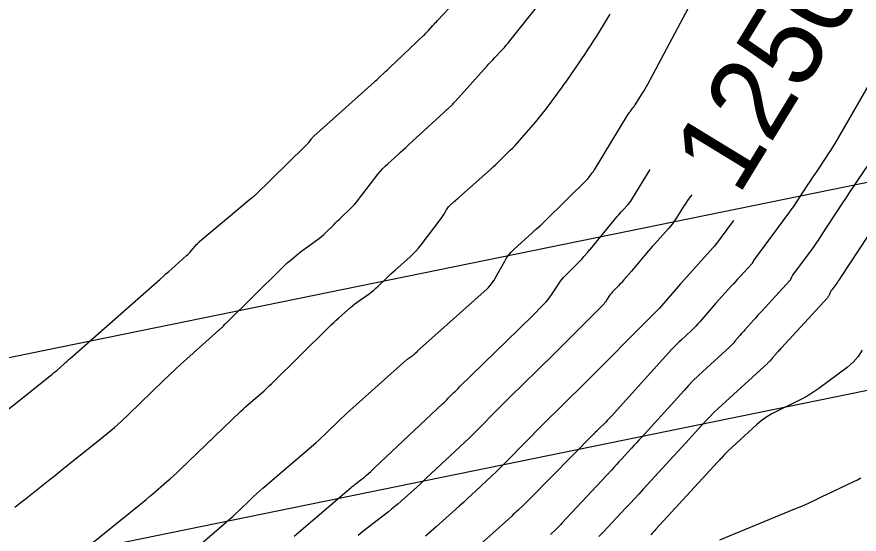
# Model space of a CAD drawing. Extents: x 658976 to 668721, y 639543 to 647196.
# Drawn here: x 662499.7 to 662561.6, y 642208.7 to 642246.8 of the extents above; entities that cross this region are included whole.
import ezdxf

# ---------------------------------------------------------------- set-up
doc = ezdxf.new("R2010")
doc.units = 0
for name, color, linetype in [('Ex_Contour Labels', 7, 'Continuous'), ('Ex_Major Contours', 7, 'Continuous'), ('Ex_Minor Contours', 7, 'Continuous'), ('R_Water', 7, 'Continuous')]:
    doc.layers.add(name, color=color, linetype=linetype)

msp = doc.modelspace()

# ---------------------------------------------------------------- linework, layer by layer
at = {"layer": 'Ex_Major Contours'}
for points in [[(662496.369, 642215.774), (662502.114, 642220.345), (662502.242, 642220.448), (662502.368, 642220.553), (662502.493, 642220.66), (662502.617, 642220.769), (662503.108, 642221.207), (662503.231, 642221.316), (662503.354, 642221.425), (662503.477, 642221.534), (662503.601, 642221.643), (662510.204, 642227.462), (662510.417, 642227.65), (662510.63, 642227.838), (662510.842, 642228.027), (662511.054, 642228.216), (662512.149, 642229.193), (662512.235, 642229.273), (662512.319, 642229.355), (662512.4, 642229.44), (662512.478, 642229.528), (662512.904, 642230.022), (662512.922, 642230.042), (662512.939, 642230.061), (662512.958, 642230.08), (662512.976, 642230.099), (662513.051, 642230.172), (662513.07, 642230.19), (662513.089, 642230.208), (662513.108, 642230.226), (662513.128, 642230.243), (662516.897, 642233.405), (662516.918, 642233.423), (662516.939, 642233.439), (662516.961, 642233.455), (662516.982, 642233.471), (662517.07, 642233.533), (662517.092, 642233.549), (662517.113, 642233.566), (662517.133, 642233.583), (662517.152, 642233.602), (662520.833, 642237.212), (662520.858, 642237.237), (662520.883, 642237.262), (662520.908, 642237.286), (662520.934, 642237.311), (662521.035, 642237.409), (662521.06, 642237.434), (662521.084, 642237.46), (662521.107, 642237.486), (662521.129, 642237.514), (662521.329, 642237.774), (662521.37, 642237.826), (662521.414, 642237.875), (662521.46, 642237.923), (662521.508, 642237.968), (662525.936, 642241.953), (662526.033, 642242.041), (662526.13, 642242.129), (662526.227, 642242.218), (662526.324, 642242.306), (662526.71, 642242.661), (662526.806, 642242.75), (662526.902, 642242.839), (662526.998, 642242.929), (662527.093, 642243.019), (662529.571, 642245.374), (662529.662, 642245.462), (662529.752, 642245.552), (662529.839, 642245.644), (662529.925, 642245.738), (662530.264, 642246.115), (662530.349, 642246.209), (662530.435, 642246.303), (662530.521, 642246.396), (662530.608, 642246.489), (662534.502, 642250.619)], [(662549.291, 642233.652), (662549.117, 642233.423), (662548.983, 642233.241), (662548.853, 642233.055), (662548.728, 642232.867), (662548.608, 642232.675), (662548.136, 642231.902), (662548.014, 642231.712), (662547.883, 642231.528), (662547.743, 642231.351), (662547.594, 642231.181), (662546.549, 642230.04), (662546.399, 642229.875), (662546.252, 642229.708), (662546.107, 642229.539), (662545.964, 642229.368), (662545.356, 642228.632), (662545.234, 642228.485), (662545.112, 642228.339), (662544.989, 642228.194), (662544.866, 642228.049), (662544.31, 642227.402), (662544.215, 642227.293), (662544.118, 642227.185), (662544.019, 642227.08), (662543.918, 642226.976), (662543.462, 642226.514), (662543.386, 642226.434), (662543.315, 642226.35), (662543.249, 642226.262), (662543.187, 642226.171), (662542.948, 642225.8), (662542.886, 642225.709), (662542.82, 642225.622), (662542.749, 642225.538), (662542.673, 642225.459), (662539.645, 642222.429), (662539.223, 642222.008), (662538.8, 642221.588), (662538.375, 642221.17), (662537.949, 642220.753), (662535.951, 642218.802), (662535.67, 642218.527), (662535.391, 642218.25), (662535.113, 642217.972), (662534.837, 642217.692), (662533.733, 642216.571), (662533.456, 642216.292), (662533.176, 642216.016), (662532.894, 642215.743), (662532.609, 642215.472), (662529.776, 642212.805), (662529.549, 642212.592), (662529.321, 642212.381), (662529.092, 642212.171), (662528.861, 642211.963), (662527.937, 642211.131), (662527.704, 642210.925), (662527.468, 642210.724), (662527.227, 642210.527), (662526.983, 642210.335), (662525.433, 642209.138), (662525.094, 642208.873), (662524.759, 642208.604)], [(662561.822, 642222.239), (662561.529, 642221.764), (662561.166, 642221.34), (662560.734, 642220.968), (662558.644, 642219.416), (662558.281, 642219.159), (662557.907, 642218.921), (662557.521, 642218.701), (662557.125, 642218.499), (662555.517, 642217.728), (662555.125, 642217.522), (662554.75, 642217.288), (662554.395, 642217.028), (662554.057, 642216.74), (662551.965, 642214.815), (662551.897, 642214.751), (662551.831, 642214.686), (662551.766, 642214.619), (662551.703, 642214.551), (662551.453, 642214.275), (662551.39, 642214.206), (662551.327, 642214.137), (662551.265, 642214.068), (662551.202, 642214), (662546.648, 642209.054), (662546.526, 642208.922), (662546.403, 642208.79), (662546.281, 642208.658)]]:
    msp.add_lwpolyline(points, dxfattribs=at)
at = {"layer": 'Ex_Minor Contours'}
for points in [[(662499.522, 642210.677), (662499.893, 642210.974), (662500.264, 642211.271), (662501.751, 642212.456), (662502.123, 642212.752), (662502.495, 642213.048), (662502.867, 642213.344), (662503.239, 642213.64), (662505.771, 642215.652), (662506.311, 642216.093), (662506.84, 642216.546), (662507.358, 642217.013), (662507.864, 642217.492), (662510.445, 642219.996), (662510.869, 642220.404), (662511.298, 642220.808), (662511.731, 642221.207), (662512.169, 642221.601), (662514.745, 642223.901), (662514.774, 642223.928), (662514.803, 642223.956), (662514.83, 642223.985), (662514.857, 642224.015), (662514.962, 642224.136), (662514.988, 642224.166), (662515.015, 642224.196), (662515.043, 642224.225), (662515.071, 642224.253), (662519.089, 642228.215), (662519.241, 642228.362), (662519.395, 642228.505), (662519.553, 642228.646), (662519.713, 642228.783), (662520.36, 642229.326), (662520.523, 642229.46), (662520.689, 642229.591), (662520.857, 642229.718), (662521.028, 642229.841), (662521.755, 642230.356), (662521.919, 642230.477), (662522.078, 642230.604), (662522.231, 642230.738), (662522.38, 642230.877), (662522.962, 642231.449), (662523.108, 642231.592), (662523.254, 642231.734), (662523.4, 642231.876), (662523.547, 642232.018), (662524.207, 642232.656), (662524.362, 642232.813), (662524.512, 642232.974), (662524.656, 642233.142), (662524.794, 642233.314), (662526.238, 642235.195), (662526.399, 642235.395), (662526.569, 642235.587), (662526.747, 642235.771), (662526.933, 642235.946), (662527.697, 642236.634), (662527.888, 642236.806), (662528.078, 642236.979), (662528.268, 642237.152), (662528.457, 642237.325), (662531.067, 642239.722), (662531.14, 642239.79), (662531.213, 642239.857), (662531.285, 642239.925), (662531.357, 642239.993), (662531.645, 642240.266), (662531.716, 642240.335), (662531.786, 642240.406), (662531.854, 642240.478), (662531.921, 642240.551), (662534.245, 642243.138), (662534.384, 642243.292), (662534.525, 642243.445), (662534.666, 642243.598), (662534.808, 642243.749), (662535.378, 642244.354), (662535.519, 642244.506), (662535.656, 642244.662), (662535.79, 642244.82), (662535.921, 642244.981), (662538.065, 642247.677)], [(662504.466, 642207.457), (662508.652, 642210.825), (662508.91, 642211.034), (662509.166, 642211.245), (662509.42, 642211.459), (662509.672, 642211.675), (662510.676, 642212.542), (662510.926, 642212.761), (662511.173, 642212.983), (662511.416, 642213.208), (662511.657, 642213.436), (662516.109, 642217.719), (662516.295, 642217.896), (662516.484, 642218.07), (662516.676, 642218.241), (662516.869, 642218.41), (662517.649, 642219.081), (662517.842, 642219.25), (662518.033, 642219.423), (662518.22, 642219.598), (662518.405, 642219.777), (662522.587, 642223.904), (662522.773, 642224.085), (662522.962, 642224.264), (662523.153, 642224.44), (662523.346, 642224.614), (662524.19, 642225.364), (662524.352, 642225.504), (662524.519, 642225.639), (662524.689, 642225.77), (662524.863, 642225.895), (662525.568, 642226.387), (662525.741, 642226.513), (662525.909, 642226.646), (662526.072, 642226.785), (662526.229, 642226.931), (662526.861, 642227.542), (662527.018, 642227.693), (662527.177, 642227.842), (662527.338, 642227.99), (662527.5, 642228.136), (662528.555, 642229.078), (662528.78, 642229.288), (662528.994, 642229.509), (662529.198, 642229.739), (662529.39, 642229.979), (662530.864, 642231.908), (662530.919, 642231.983), (662530.972, 642232.06), (662531.021, 642232.14), (662531.068, 642232.221), (662531.25, 642232.55), (662531.298, 642232.629), (662531.352, 642232.704), (662531.412, 642232.775), (662531.478, 642232.841), (662531.835, 642233.169), (662531.918, 642233.244), (662532.001, 642233.32), (662532.084, 642233.395), (662532.168, 642233.469), (662534.509, 642235.549), (662534.695, 642235.716), (662534.879, 642235.886), (662535.06, 642236.058), (662535.24, 642236.233), (662535.953, 642236.936), (662536.129, 642237.114), (662536.302, 642237.295), (662536.472, 642237.479), (662536.637, 642237.667), (662537.825, 642239.038), (662538.03, 642239.277), (662538.229, 642239.521), (662538.424, 642239.768), (662538.615, 642240.019), (662539.367, 642241.029), (662539.554, 642241.282), (662539.739, 642241.538), (662539.921, 642241.794), (662540.101, 642242.053), (662541.476, 642244.05), (662541.69, 642244.365), (662541.9, 642244.682), (662542.105, 642245.003), (662542.307, 642245.326), (662543.103, 642246.625), (662543.306, 642246.947)], [(662510.197, 642205.377), (662515.085, 642209.6), (662515.313, 642209.799), (662515.538, 642210.002), (662515.761, 642210.208), (662515.98, 642210.416), (662516.854, 642211.257), (662517.074, 642211.465), (662517.297, 642211.671), (662517.522, 642211.873), (662517.751, 642212.072), (662521.645, 642215.422), (662521.862, 642215.612), (662522.075, 642215.805), (662522.285, 642216.002), (662522.492, 642216.202), (662523.312, 642217.011), (662523.519, 642217.212), (662523.727, 642217.411), (662523.939, 642217.606), (662524.153, 642217.799), (662528.33, 642221.51), (662528.377, 642221.551), (662528.425, 642221.589), (662528.474, 642221.627), (662528.524, 642221.663), (662528.726, 642221.804), (662528.776, 642221.84), (662528.824, 642221.878), (662528.87, 642221.918), (662528.915, 642221.96), (662529.097, 642222.135), (662529.142, 642222.179), (662529.188, 642222.222), (662529.234, 642222.264), (662529.28, 642222.306), (662534.24, 642226.733), (662534.299, 642226.787), (662534.354, 642226.844), (662534.407, 642226.904), (662534.457, 642226.966), (662534.65, 642227.22), (662534.698, 642227.284), (662534.742, 642227.35), (662534.785, 642227.417), (662534.824, 642227.486), (662535.541, 642228.784), (662535.682, 642229.017), (662535.84, 642229.236), (662536.016, 642229.442), (662536.208, 642229.634), (662537.582, 642230.895), (662537.657, 642230.964), (662537.732, 642231.032), (662537.807, 642231.099), (662537.883, 642231.167), (662538.186, 642231.436), (662538.261, 642231.504), (662538.335, 642231.572), (662538.409, 642231.642), (662538.481, 642231.713), (662541.657, 642234.845), (662541.664, 642234.853), (662541.671, 642234.86), (662541.678, 642234.868), (662541.685, 642234.875), (662541.711, 642234.906), (662541.718, 642234.914), (662541.724, 642234.922), (662541.731, 642234.93), (662541.737, 642234.938), (662541.983, 642235.269), (662542.026, 642235.327), (662542.067, 642235.386), (662542.106, 642235.446), (662542.145, 642235.507), (662544.631, 642239.584), (662544.669, 642239.645), (662544.709, 642239.705), (662544.751, 642239.764), (662544.793, 642239.822), (662544.968, 642240.052), (662545.01, 642240.11), (662545.052, 642240.169), (662545.093, 642240.228), (662545.133, 642240.288), (662545.678, 642241.134), (662545.78, 642241.296), (662545.878, 642241.46), (662545.973, 642241.626), (662546.065, 642241.794), (662549.048, 642247.424)], [(662562.476, 642242.021), (662559.807, 642237.437), (662559.652, 642237.176), (662559.494, 642236.918), (662559.331, 642236.663), (662559.164, 642236.411), (662558.489, 642235.405), (662558.32, 642235.154), (662558.152, 642234.901), (662557.985, 642234.649), (662557.819, 642234.396), (662557.122, 642233.328), (662556.948, 642233.067), (662556.771, 642232.808), (662556.591, 642232.552), (662556.407, 642232.299), (662553.842, 642228.819), (662553.831, 642228.803), (662553.821, 642228.787), (662553.811, 642228.77), (662553.803, 642228.752), (662553.773, 642228.68), (662553.764, 642228.663), (662553.755, 642228.646), (662553.744, 642228.631), (662553.731, 642228.616), (662552.822, 642227.625), (662552.666, 642227.454), (662552.511, 642227.284), (662552.356, 642227.113), (662552.202, 642226.942), (662551.052, 642225.662), (662550.905, 642225.497), (662550.759, 642225.331), (662550.614, 642225.165), (662550.47, 642224.997), (662549.897, 642224.325), (662549.751, 642224.16), (662549.601, 642223.999), (662549.446, 642223.842), (662549.286, 642223.691), (662548.531, 642222.997), (662548.353, 642222.829), (662548.179, 642222.658), (662548.009, 642222.483), (662547.843, 642222.303), (662543.37, 642217.362), (662543.273, 642217.257), (662543.175, 642217.152), (662543.076, 642217.049), (662542.975, 642216.947), (662542.424, 642216.396), (662542.396, 642216.368), (662542.367, 642216.339), (662542.339, 642216.311), (662542.31, 642216.283), (662542.196, 642216.172), (662542.167, 642216.144), (662542.139, 642216.115), (662542.111, 642216.087), (662542.082, 642216.059), (662537.382, 642211.284), (662537.275, 642211.177), (662537.167, 642211.07), (662537.057, 642210.964), (662536.947, 642210.859), (662536.504, 642210.442), (662536.393, 642210.338), (662536.281, 642210.234), (662536.169, 642210.132), (662536.056, 642210.029), (662533.048, 642207.322)], [(662562.922, 642236.857), (662561.571, 642234.847), (662561.262, 642234.387), (662560.955, 642233.925), (662560.649, 642233.462), (662560.345, 642232.999), (662558.848, 642230.707), (662558.642, 642230.397), (662558.431, 642230.089), (662558.217, 642229.785), (662557.998, 642229.483), (662556.716, 642227.744), (662556.694, 642227.713), (662556.675, 642227.681), (662556.657, 642227.648), (662556.641, 642227.614), (662556.582, 642227.476), (662556.566, 642227.442), (662556.547, 642227.41), (662556.526, 642227.38), (662556.502, 642227.351), (662554.421, 642225.082), (662554.28, 642224.928), (662554.14, 642224.774), (662553.999, 642224.619), (662553.86, 642224.464), (662553.21, 642223.74), (662553.116, 642223.635), (662553.023, 642223.53), (662552.931, 642223.424), (662552.839, 642223.317), (662552.474, 642222.889), (662552.381, 642222.784), (662552.285, 642222.681), (662552.187, 642222.581), (662552.085, 642222.485), (662550.115, 642220.674), (662549.757, 642220.336), (662549.406, 642219.991), (662549.063, 642219.638), (662548.729, 642219.276), (662545.599, 642215.819), (662545.416, 642215.617), (662545.232, 642215.416), (662545.048, 642215.215), (662544.864, 642215.014), (662544.126, 642214.213), (662543.941, 642214.012), (662543.756, 642213.812), (662543.571, 642213.612), (662543.386, 642213.413), (662539.746, 642209.498), (662539.644, 642209.39), (662539.541, 642209.284), (662539.436, 642209.18), (662539.329, 642209.077), (662538.9, 642208.668)], [(662520.065, 642208.554), (662524.103, 642212.01), (662524.212, 642212.103), (662524.323, 642212.194), (662524.435, 642212.283), (662524.548, 642212.372), (662525.064, 642212.771), (662525.145, 642212.835), (662525.226, 642212.9), (662525.304, 642212.967), (662525.382, 642213.036), (662525.69, 642213.313), (662525.767, 642213.382), (662525.843, 642213.452), (662525.919, 642213.523), (662525.995, 642213.593), (662530.974, 642218.281), (662531.08, 642218.382), (662531.186, 642218.485), (662531.291, 642218.588), (662531.394, 642218.692), (662531.807, 642219.111), (662531.91, 642219.216), (662532.014, 642219.32), (662532.119, 642219.424), (662532.224, 642219.527), (662536.581, 642223.782), (662536.8, 642223.996), (662537.018, 642224.211), (662537.235, 642224.426), (662537.452, 642224.642), (662538.44, 642225.631), (662538.591, 642225.789), (662538.732, 642225.955), (662538.864, 642226.129), (662538.987, 642226.309), (662539.461, 642227.046), (662539.584, 642227.226), (662539.715, 642227.4), (662539.856, 642227.566), (662540.005, 642227.726), (662541.202, 642228.937), (662541.258, 642228.995), (662541.313, 642229.053), (662541.367, 642229.113), (662541.42, 642229.174), (662541.63, 642229.418), (662541.683, 642229.48), (662541.735, 642229.541), (662541.786, 642229.603), (662541.838, 642229.665), (662543.812, 642232.055), (662543.909, 642232.171), (662544.007, 642232.285), (662544.106, 642232.398), (662544.208, 642232.51), (662544.615, 642232.954), (662544.714, 642233.068), (662544.807, 642233.185), (662544.894, 642233.307), (662544.975, 642233.434), (662546.243, 642235.512)], [(662552.358, 642231.78), (662550.968, 642229.894), (662550.965, 642229.89), (662550.962, 642229.883), (662550.961, 642229.881), (662550.902, 642229.817), (662550.882, 642229.795), (662550.862, 642229.773), (662548.496, 642227.14), (662548.487, 642227.13), (662548.47, 642227.11), (662546.931, 642225.316), (662546.925, 642225.309), (662546.917, 642225.301), (662546.914, 642225.297), (662546.909, 642225.29), (662546.906, 642225.286), (662541.035, 642219.413), (662540.809, 642219.188), (662540.583, 642218.964), (662540.357, 642218.741), (662540.129, 642218.518), (662539.219, 642217.629), (662538.992, 642217.406), (662538.766, 642217.182), (662538.541, 642216.957), (662538.317, 642216.731), (662535.747, 642214.12), (662535.459, 642213.831), (662535.17, 642213.545), (662534.877, 642213.261), (662534.582, 642212.981), (662533.396, 642211.864), (662533.099, 642211.586), (662532.8, 642211.309), (662532.499, 642211.034), (662532.197, 642210.761), (662530.493, 642209.226), (662530.104, 642208.884), (662529.71, 642208.548)], [(662562.871, 642231.602), (662560.234, 642227.567), (662560.167, 642227.466), (662560.098, 642227.365), (662560.028, 642227.266), (662559.957, 642227.167), (662559.59, 642226.669), (662559.558, 642226.623), (662559.529, 642226.576), (662559.503, 642226.527), (662559.479, 642226.477), (662559.392, 642226.271), (662559.368, 642226.221), (662559.34, 642226.173), (662559.308, 642226.128), (662559.272, 642226.086), (662555.889, 642222.397), (662555.828, 642222.33), (662555.768, 642222.264), (662555.707, 642222.197), (662555.647, 642222.13), (662555.368, 642221.819), (662555.327, 642221.774), (662555.287, 642221.728), (662555.248, 642221.683), (662555.208, 642221.637), (662555.051, 642221.453), (662555.011, 642221.407), (662554.97, 642221.363), (662554.927, 642221.32), (662554.883, 642221.279), (662551.247, 642217.935), (662550.932, 642217.638), (662550.623, 642217.334), (662550.321, 642217.023), (662550.027, 642216.705), (662548.862, 642215.419), (662548.571, 642215.098), (662548.279, 642214.777), (662547.986, 642214.457), (662547.693, 642214.138), (662545.726, 642212.002), (662545.403, 642211.651), (662545.079, 642211.301), (662544.755, 642210.952), (662544.431, 642210.602), (662543.133, 642209.206), (662542.805, 642208.859), (662542.473, 642208.518)], [(662551.359, 642208.274), (662556.888, 642210.562), (662557.381, 642210.769), (662557.871, 642210.984), (662558.357, 642211.205), (662558.841, 642211.433), (662561.223, 642212.575), (662561.475, 642212.703), (662561.72, 642212.843)]]:
    msp.add_lwpolyline(points, dxfattribs=at)
at = {"layer": 'R_Water'}
for p, q in [((662438.528, 642209.332), (662829.651, 642289.228)), ((662441.53, 642194.635), (662828.715, 642273.727))]:
    msp.add_line(p, q, dxfattribs=at)

# ---------------------------------------------------------------- texts
at = {"layer": 'Ex_Contour Labels'}
msp.add_text('1250', height=6, rotation=58.60613, dxfattribs=at).set_placement((662552.721, 642233.511))

doc.saveas('drawing.dxf')
